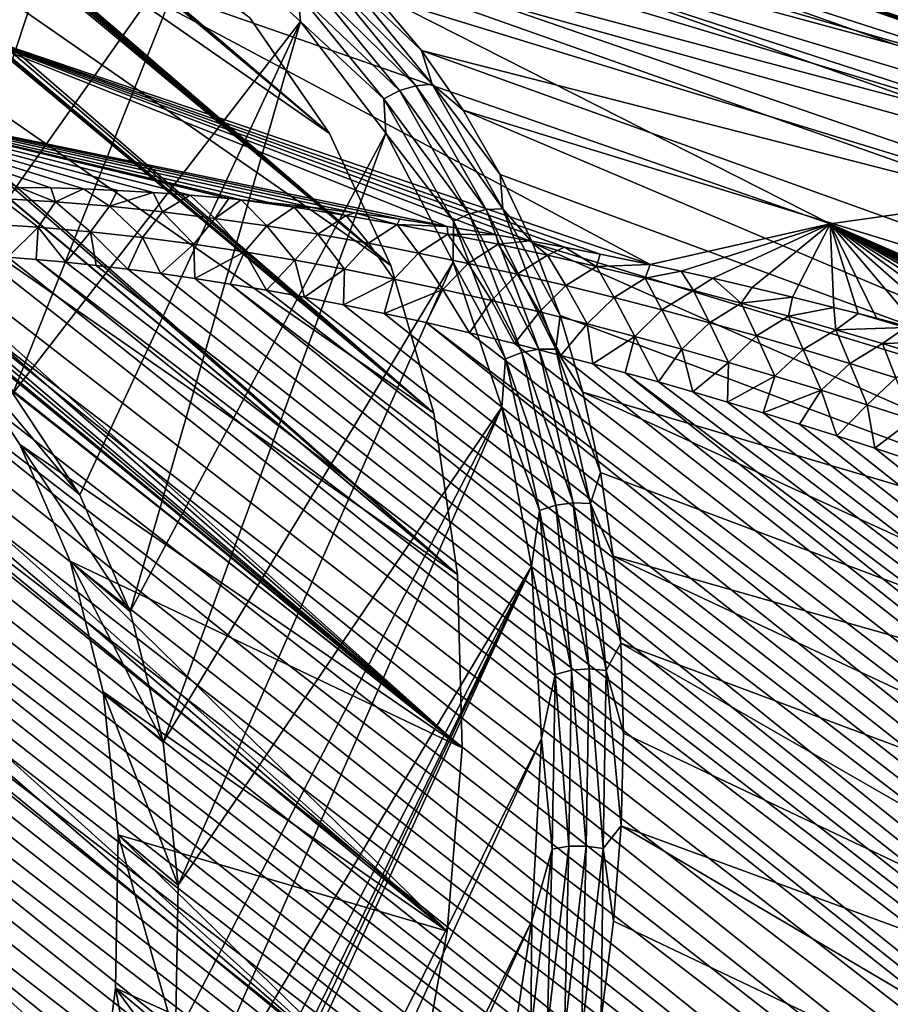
# Model space of a CAD drawing. Header units: metres. Extents: x -82 to 82, y -464 to 32.
# Tile 317 of 409: x 44.82 to 50.74, y -13.43 to -6.74. Entities that reach past the tile are written whole.
import ezdxf

# ---------------------------------------------------------------- set-up
doc = ezdxf.new("R2010")
doc.units = ezdxf.units.M
doc.layers.add('solid_K244121000C07', color=7, linetype='CONTINUOUS')

msp = doc.modelspace()

# ---------------------------------------------------------------- linework, layer by layer
at = {"layer": 'solid_K244121000C07'}
for points in [[(24.530649, 11.584105, 20.713697), (46.38839, -6.726477, 40.931942), (46.929409, -7.511825, 39.619106)], [(24.595783, 11.473935, 20.397463), (24.530649, 11.584105, 20.713697), (46.929409, -7.511825, 39.619106)], [(24.672943, 11.343975, 20.094568), (24.595783, 11.473935, 20.397463), (46.929409, -7.511825, 39.619106)], [(24.762815, 11.192533, 19.80167), (24.672943, 11.343975, 20.094568), (46.929409, -7.511825, 39.619106)], [(24.86648, 11.017079, 19.515842), (24.762815, 11.192533, 19.80167), (46.929409, -7.511825, 39.619106)], [(24.98542, 10.814167, 19.234541), (24.86648, 11.017079, 19.515842), (46.929409, -7.511825, 39.619106)], [(24.98542, 10.814167, 19.234541), (46.929409, -7.511825, 39.619106), (47.34798, -8.411093, 38.335655)], [(25.121511, 10.579324, 18.95558), (24.98542, 10.814167, 19.234541), (47.34798, -8.411093, 38.335655)], [(25.277285, 10.306531, 18.677015), (25.121511, 10.579324, 18.95558), (47.34798, -8.411093, 38.335655)], [(25.45599, 9.987864, 18.397211), (25.277285, 10.306531, 18.677015), (47.34798, -8.411093, 38.335655)], [(25.661081, 9.613852, 18.115219), (25.45599, 9.987864, 18.397211), (47.34798, -8.411093, 38.335655)], [(25.661081, 9.613852, 18.115219), (47.34798, -8.411093, 38.335655), (47.639843, -9.415184, 37.094601)], [(25.895176, 9.174896, 17.831713), (25.661081, 9.613852, 18.115219), (47.639843, -9.415184, 37.094601)], [(26.159733, 8.661678, 17.54888), (25.895176, 9.174896, 17.831713), (47.639843, -9.415184, 37.094601)], [(26.303707, 8.374202, 17.408773), (26.159733, 8.661678, 17.54888), (47.639843, -9.415184, 37.094601)], [(26.303707, 8.374202, 17.408773), (47.639843, -9.415184, 37.094601), (47.801502, -10.512129, 35.910748)], [(26.454424, 8.065916, 17.269989), (26.303707, 8.374202, 17.408773), (47.801502, -10.512129, 35.910748)], [(26.979713, 6.93546, 16.850517), (26.454424, 8.065916, 17.269989), (47.801502, -10.512129, 35.910748)], [(26.979713, 6.93546, 16.850517), (47.801502, -10.512129, 35.910748), (47.83139, -11.690938, 34.79591)], [(27.269188, 6.268211, 16.653212), (26.979713, 6.93546, 16.850517), (47.83139, -11.690938, 34.79591)], [(27.575216, 5.520936, 16.465937), (27.269188, 6.268211, 16.653212), (47.83139, -11.690938, 34.79591)], [(27.889238, 4.699008, 16.293077), (27.575216, 5.520936, 16.465937), (47.83139, -11.690938, 34.79591)], [(27.889238, 4.699008, 16.293077), (47.83139, -11.690938, 34.79591), (47.729076, -12.937846, 33.763187)], [(28.202263, 3.81077, 16.139114), (27.889238, 4.699008, 16.293077), (47.729076, -12.937846, 33.763187)], [(28.500217, 2.882186, 16.009052), (28.202263, 3.81077, 16.139114), (47.729076, -12.937846, 33.763187)], [(28.500217, 2.882186, 16.009052), (47.729076, -12.937846, 33.763187), (47.495743, -14.239585, 32.823467)], [(28.774855, 1.927367, 15.903305), (28.500217, 2.882186, 16.009052), (47.495743, -14.239585, 32.823467)], [(29.021696, 0.955978, 15.8224), (28.774855, 1.927367, 15.903305), (47.495743, -14.239585, 32.823467)], [(29.021696, 0.955978, 15.8224), (47.495743, -14.239585, 32.823467), (47.133812, -15.58215, 31.986959)], [(29.23583, -0.019556, 15.76529), (29.021696, 0.955978, 15.8224), (47.133812, -15.58215, 31.986959)], [(29.415125, -0.991915, 15.730751), (29.23583, -0.019556, 15.76529), (47.133812, -15.58215, 31.986959)], [(29.415125, -0.991915, 15.730751), (47.133812, -15.58215, 31.986959), (46.647621, -16.949772, 31.263393)], [(29.559109, -1.956141, 15.717944), (29.415125, -0.991915, 15.730751), (46.647621, -16.949772, 31.263393)], [(29.667227, -2.90712, 15.725371), (29.559109, -1.956141, 15.717944), (46.647621, -16.949772, 31.263393)], [(29.667227, -2.90712, 15.725371), (46.647621, -16.949772, 31.263393), (46.041779, -18.329327, 30.659777)], [(29.740007, -3.842077, 15.751963), (29.667227, -2.90712, 15.725371), (46.041779, -18.329327, 30.659777)], [(29.778446, -4.758889, 15.796915), (29.740007, -3.842077, 15.751963), (46.041779, -18.329327, 30.659777)], [(29.778446, -4.758889, 15.796915), (46.041779, -18.329327, 30.659777), (45.323975, -19.703331, 30.183741)], [(29.783459, -5.655798, 15.859275), (29.778446, -4.758889, 15.796915), (45.323975, -19.703331, 30.183741)], [(47.801502, -10.512129, 35.910748), (40.991142, -4.797558, 48.607403), (39.825054, -4.972824, 49.72224)], [(47.639843, -9.415184, 37.094601), (42.099495, -4.766281, 47.423553), (40.991142, -4.797558, 48.607403)], [(47.801502, -10.512129, 35.910748), (47.639843, -9.415184, 37.094601), (40.991142, -4.797558, 48.607403)], [(47.34798, -8.411093, 38.335655), (43.139011, -4.879348, 46.182499), (42.099495, -4.766281, 47.423553)], [(47.639843, -9.415184, 37.094601), (47.34798, -8.411093, 38.335655), (42.099495, -4.766281, 47.423553)], [(46.929409, -7.511825, 39.619106), (44.097301, -5.135405, 44.899044), (43.139011, -4.879348, 46.182499)], [(47.34798, -8.411093, 38.335655), (46.929409, -7.511825, 39.619106), (43.139011, -4.879348, 46.182499)], [(47.83139, -11.690938, 34.79591), (47.801502, -10.512129, 35.910748), (39.825054, -4.972824, 49.72224)], [(43.802719, -8.36227, 42.259075), (47.83139, -11.690938, 34.79591), (39.825054, -4.972824, 49.72224)], [(46.929409, -7.511825, 39.619106), (46.38839, -6.726477, 40.931942), (44.097301, -5.135405, 44.899044)], [(44.328388, -5.256596, 45.669315), (45.232365, -5.61782, 44.34874), (43.545574, -8.249062, 43.778664)], [(51.61158, -7.134659, 47.918064), (46.123482, -5.64663, 43.895061), (45.696072, -5.407037, 44.582603)], [(50.744202, -6.697757, 49.26807), (51.61158, -7.134659, 47.918064), (45.696072, -5.407037, 44.582603)], [(45.232365, -5.61782, 44.34874), (44.211006, -8.704839, 42.632259), (43.545574, -8.249062, 43.778664)], [(45.232365, -5.61782, 44.34874), (46.036819, -6.117877, 43.009598), (44.211006, -8.704839, 42.632259)], [(29.756281, -6.532242, 15.938465), (29.783459, -5.655798, 15.859275), (45.323975, -19.703331, 30.183741)], [(52.389282, -7.690336, 46.557125), (46.524166, -5.921303, 43.204556), (46.123482, -5.64663, 43.895061)], [(51.61158, -7.134659, 47.918064), (52.389282, -7.690336, 46.557125), (46.123482, -5.64663, 43.895061)], [(52.389282, -7.690336, 46.557125), (46.89703, -6.230306, 42.51297), (46.524166, -5.921303, 43.204556)], [(46.036819, -6.117877, 43.009598), (44.77541, -9.281017, 41.485859), (44.211006, -8.704839, 42.632259)], [(46.036819, -6.117877, 43.009598), (46.733028, -6.751223, 41.666519), (44.77541, -9.281017, 41.485859)], [(46.713951, -6.558142, 41.889206), (46.733028, -6.751223, 41.666519), (46.036819, -6.117877, 43.009598)], [(46.527237, -6.193362, 54.344566), (52.653362, -7.903631, 57.693344), (47.677128, -6.12993, 53.144787)], [(53.739307, -7.959805, 56.453724), (48.769024, -6.193362, 51.891994), (47.677128, -6.12993, 53.144787)], [(52.653362, -7.903631, 57.693344), (53.739307, -7.959805, 56.453724), (47.677128, -6.12993, 53.144787)], [(50.334679, -8.127967, 60.024101), (46.527237, -6.193362, 54.344566), (45.328609, -6.383147, 55.481674)], [(51.516048, -7.959805, 58.886024), (52.653362, -7.903631, 57.693344), (46.527237, -6.193362, 54.344566)], [(51.516048, -7.959805, 58.886024), (46.527237, -6.193362, 54.344566), (50.334679, -8.127967, 60.024101)], [(54.766922, -8.127963, 55.175121), (49.794132, -6.383147, 50.596279), (48.769024, -6.193362, 51.891994)], [(53.739307, -7.959805, 56.453724), (54.766922, -8.127963, 55.175121), (48.769024, -6.193362, 51.891994)], [(53.071053, -8.360312, 45.19622), (47.241047, -6.572789, 41.822208), (46.89703, -6.230306, 42.51297)], [(52.389282, -7.690336, 46.557125), (53.071053, -8.360312, 45.19622), (46.89703, -6.230306, 42.51297)], [(49.110256, -8.40407, 61.093109), (45.328609, -6.383147, 55.481674), (44.090893, -6.697757, 56.546955)], [(50.334679, -8.127967, 60.024101), (45.328609, -6.383147, 55.481674), (49.110256, -8.40407, 61.093109)], [(55.18676, -8.201979, 52.860363), (50.744202, -6.697757, 49.26807), (49.794132, -6.383147, 50.596279)], [(55.359165, -8.264812, 53.19368), (55.18676, -8.201979, 52.860363), (49.794132, -6.383147, 50.596279)], [(55.544159, -8.334738, 53.539387), (55.359165, -8.264812, 53.19368), (49.794132, -6.383147, 50.596279)], [(55.721897, -8.404067, 53.859856), (55.544159, -8.334738, 53.539387), (49.794132, -6.383147, 50.596279)], [(54.766922, -8.127963, 55.175121), (55.721897, -8.404067, 53.859856), (49.794132, -6.383147, 50.596279)], [(46.921761, -6.459209, 41.941269), (47.516171, -7.1876, 40.622311), (46.814301, -6.497257, 41.90773)], [(47.030266, -6.44615, 41.987926), (47.627644, -7.178179, 40.662376), (46.921761, -6.459209, 41.941269)], [(47.627644, -7.178179, 40.662376), (47.516171, -7.1876, 40.622311), (46.921761, -6.459209, 41.941269)], [(47.030266, -6.44615, 41.987926), (47.241047, -6.572789, 41.822208), (47.555275, -6.947816, 41.134159)], [(47.030266, -6.44615, 41.987926), (47.555275, -6.947816, 41.134159), (47.627644, -7.178179, 40.662376)], [(29.698212, -7.387088, 16.033957), (29.756281, -6.532242, 15.938465), (45.323975, -19.703331, 30.183741)], [(46.814301, -6.497257, 41.90773), (47.405052, -7.221165, 40.596889), (46.713951, -6.558142, 41.889206)], [(46.713951, -6.558142, 41.889206), (47.300564, -7.276979, 40.587547), (46.733028, -6.751223, 41.666519)], [(47.405052, -7.221165, 40.596889), (47.300564, -7.276979, 40.587547), (46.713951, -6.558142, 41.889206)], [(47.516171, -7.1876, 40.622311), (47.405052, -7.221165, 40.596889), (46.814301, -6.497257, 41.90773)], [(53.071053, -8.360312, 45.19622), (47.555275, -6.947816, 41.134159), (47.241047, -6.572789, 41.822208)], [(47.729221, -8.145288, 60.517426), (44.090893, -6.697757, 56.546955), (42.824055, -7.134659, 57.531834)], [(48.771336, -8.333976, 60.94315), (49.110256, -8.40407, 61.093109), (44.090893, -6.697757, 56.546955)], [(48.529297, -8.286575, 60.839691), (48.771336, -8.333976, 60.94315), (44.090893, -6.697757, 56.546955)], [(48.293427, -8.242473, 60.741608), (48.529297, -8.286575, 60.839691), (44.090893, -6.697757, 56.546955)], [(48.063381, -8.201376, 60.648308), (48.293427, -8.242473, 60.741608), (44.090893, -6.697757, 56.546955)], [(47.729221, -8.145288, 60.517426), (48.063381, -8.201376, 60.648308), (44.090893, -6.697757, 56.546955)], [(46.733028, -6.751223, 41.666519), (45.231728, -9.970452, 40.353737), (44.77541, -9.281017, 41.485859)], [(46.733028, -6.751223, 41.666519), (45.574116, -10.764316, 39.250393), (45.231728, -9.970452, 40.353737)], [(46.733028, -6.751223, 41.666519), (47.313473, -7.510972, 40.334053), (45.574116, -10.764316, 39.250393)], [(47.300564, -7.276979, 40.587547), (47.313473, -7.510972, 40.334053), (46.733028, -6.751223, 41.666519)], [(53.651398, -9.139195, 43.846298), (47.838856, -7.354358, 40.450714), (47.555275, -6.947816, 41.134159)], [(47.627644, -7.178179, 40.662376), (47.555275, -6.947816, 41.134159), (47.838856, -7.354358, 40.450714)], [(53.071053, -8.360312, 45.19622), (53.651398, -9.139195, 43.846298), (47.555275, -6.947816, 41.134159)], [(47.408295, -8.09591, 60.397934), (47.729221, -8.145288, 60.517426), (42.824055, -7.134659, 57.531834)], [(47.099567, -8.05238, 60.288067), (47.408295, -8.09591, 60.397934), (42.824055, -7.134659, 57.531834)], [(46.802902, -8.01453, 60.187794), (47.099567, -8.05238, 60.288067), (42.824055, -7.134659, 57.531834)], [(46.518211, -7.982241, 60.097191), (46.802902, -8.01453, 60.187794), (42.824055, -7.134659, 57.531834)], [(46.330212, -7.962979, 60.04002), (46.518211, -7.982241, 60.097191), (42.824055, -7.134659, 57.531834)], [(46.244564, -7.954732, 60.014618), (46.330212, -7.962979, 60.04002), (42.824055, -7.134659, 57.531834)], [(45.982071, -7.932029, 59.940479), (46.244564, -7.954732, 60.014618), (42.824055, -7.134659, 57.531834)], [(45.730377, -7.913862, 59.874401), (45.982071, -7.932029, 59.940479), (42.824055, -7.134659, 57.531834)], [(45.488636, -7.899576, 59.81501), (45.730377, -7.913862, 59.874401), (42.824055, -7.134659, 57.531834)], [(45.257114, -7.8893, 59.76292), (45.488636, -7.899576, 59.81501), (42.824055, -7.134659, 57.531834)], [(45.035221, -7.882674, 59.717468), (45.257114, -7.8893, 59.76292), (42.824055, -7.134659, 57.531834)], [(44.822147, -7.879183, 59.677567), (45.035221, -7.882674, 59.717468), (42.824055, -7.134659, 57.531834)], [(47.405052, -7.221165, 40.596889), (47.880939, -8.058857, 39.307259), (47.300564, -7.276979, 40.587547)], [(47.516171, -7.1876, 40.622311), (47.995003, -8.030478, 39.324696), (47.405052, -7.221165, 40.596889)], [(47.995003, -8.030478, 39.324696), (47.880939, -8.058857, 39.307259), (47.405052, -7.221165, 40.596889)], [(47.627644, -7.178179, 40.662376), (48.108871, -8.025269, 39.35828), (47.516171, -7.1876, 40.622311)], [(48.108871, -8.025269, 39.35828), (47.995003, -8.030478, 39.324696), (47.516171, -7.1876, 40.622311)], [(47.627644, -7.178179, 40.662376), (47.838856, -7.354358, 40.450714), (48.091011, -7.7913, 39.773739)], [(47.627644, -7.178179, 40.662376), (48.091011, -7.7913, 39.773739), (48.108871, -8.025269, 39.35828)], [(47.300564, -7.276979, 40.587547), (47.773117, -8.108803, 39.306953), (47.313473, -7.510972, 40.334053)], [(47.880939, -8.058857, 39.307259), (47.773117, -8.108803, 39.306953), (47.300564, -7.276979, 40.587547)], [(54.125645, -10.020713, 42.51823), (48.091011, -7.7913, 39.773739), (47.838856, -7.354358, 40.450714)], [(53.651398, -9.139195, 43.846298), (54.125645, -10.020713, 42.51823), (47.838856, -7.354358, 40.450714)], [(29.698212, -7.387088, 16.033957), (45.323975, -19.703331, 30.183741), (44.500805, -21.059212, 29.839617)], [(47.313473, -7.510972, 40.334053), (45.798328, -11.652669, 38.189598), (45.574116, -10.764316, 39.250393)], [(47.313473, -7.510972, 40.334053), (47.771679, -8.388528, 39.027168), (45.798328, -11.652669, 38.189598)], [(47.773117, -8.108803, 39.306953), (47.771679, -8.388528, 39.027168), (47.313473, -7.510972, 40.334053)], [(54.125645, -10.020713, 42.51823), (48.311047, -8.257445, 39.105095), (48.091011, -7.7913, 39.773739)], [(48.108871, -8.025269, 39.35828), (48.091011, -7.7913, 39.773739), (48.311047, -8.257445, 39.105095)], [(45.066074, -7.977103, 59.916763), (44.822147, -7.879183, 59.677567), (44.69363, -7.955884, 59.815937)], [(45.066074, -7.977103, 59.916763), (45.035221, -7.882674, 59.717468), (44.822147, -7.879183, 59.677567)], [(45.066074, -7.977103, 59.916763), (45.257114, -7.8893, 59.76292), (45.035221, -7.882674, 59.717468)], [(45.432896, -8.007264, 60.02858), (45.257114, -7.8893, 59.76292), (45.066074, -7.977103, 59.916763)], [(45.432896, -8.007264, 60.02858), (45.488636, -7.899576, 59.81501), (45.257114, -7.8893, 59.76292)], [(45.432896, -8.007264, 60.02858), (45.730377, -7.913862, 59.874401), (45.488636, -7.899576, 59.81501)], [(44.587082, -8.127665, 60.064724), (44.947723, -8.149677, 60.159489), (44.69363, -7.955884, 59.815937)], [(44.947723, -8.149677, 60.159489), (45.066074, -7.977103, 59.916763), (44.69363, -7.955884, 59.815937)], [(45.79446, -8.045247, 60.149826), (45.730377, -7.913862, 59.874401), (45.432896, -8.007264, 60.02858)], [(45.79446, -8.045247, 60.149826), (45.982071, -7.932029, 59.940479), (45.730377, -7.913862, 59.874401)], [(46.15115, -8.090197, 60.279331), (45.982071, -7.932029, 59.940479), (45.79446, -8.045247, 60.149826)], [(46.15115, -8.090197, 60.279331), (46.244564, -7.954732, 60.014618), (45.982071, -7.932029, 59.940479)], [(46.15115, -8.090197, 60.279331), (46.330212, -7.962979, 60.04002), (46.244564, -7.954732, 60.014618)], [(46.50333, -8.141264, 60.415962), (46.330212, -7.962979, 60.04002), (46.15115, -8.090197, 60.279331)], [(46.68948, -8.01374, 60.181927), (46.518211, -7.982241, 60.097191), (46.330212, -7.962979, 60.04002)], [(46.68948, -8.01374, 60.181927), (46.330212, -7.962979, 60.04002), (46.50333, -8.141264, 60.415962)], [(51.516048, -7.959805, 58.886024), (50.334679, -8.127967, 60.024101), (55.22226, -10.254774, 64.504471)], [(44.947723, -8.149677, 60.159489), (45.30439, -8.180562, 60.265511), (45.066074, -7.977103, 59.916763)], [(45.30439, -8.180562, 60.265511), (45.432896, -8.007264, 60.02858), (45.066074, -7.977103, 59.916763)], [(45.30439, -8.180562, 60.265511), (45.657146, -8.219203, 60.381226), (45.432896, -8.007264, 60.02858)], [(45.657146, -8.219203, 60.381226), (45.79446, -8.045247, 60.149826), (45.432896, -8.007264, 60.02858)], [(46.68948, -8.01374, 60.181927), (46.50333, -8.141264, 60.415962), (46.851318, -8.197828, 60.558887)], [(46.68948, -8.01374, 60.181927), (46.802902, -8.01453, 60.187794), (46.518211, -7.982241, 60.097191)], [(46.68948, -8.01374, 60.181927), (47.042522, -8.069839, 60.329472), (46.802902, -8.01453, 60.187794)], [(46.68948, -8.01374, 60.181927), (46.851318, -8.197828, 60.558887), (47.042522, -8.069839, 60.329472)], [(47.042522, -8.069839, 60.329472), (47.099567, -8.05238, 60.288067), (46.802902, -8.01453, 60.187794)], [(47.995003, -8.030478, 39.324696), (48.353348, -8.979196, 38.061741), (47.880939, -8.058857, 39.307259)], [(48.108871, -8.025269, 39.35828), (48.469006, -8.978725, 38.089016), (47.995003, -8.030478, 39.324696)], [(48.469006, -8.978725, 38.089016), (48.353348, -8.979196, 38.061741), (47.995003, -8.030478, 39.324696)], [(48.108871, -8.025269, 39.35828), (48.311047, -8.257445, 39.105095), (48.498363, -8.751516, 38.446609)], [(48.108871, -8.025269, 39.35828), (48.498363, -8.751516, 38.446609), (48.469006, -8.978725, 38.089016)], [(45.657146, -8.219203, 60.381226), (46.006165, -8.264778, 60.505463), (45.79446, -8.045247, 60.149826)], [(46.006165, -8.264778, 60.505463), (46.15115, -8.090197, 60.279331), (45.79446, -8.045247, 60.149826)], [(46.006165, -8.264778, 60.505463), (46.351601, -8.316473, 60.637108), (46.15115, -8.090197, 60.279331)], [(46.351601, -8.316473, 60.637108), (46.50333, -8.141264, 60.415962), (46.15115, -8.090197, 60.279331)], [(47.042522, -8.069839, 60.329472), (46.851318, -8.197828, 60.558887), (47.1954, -8.259411, 60.707462)], [(47.042522, -8.069839, 60.329472), (47.391079, -8.130908, 60.482388), (47.099567, -8.05238, 60.288067)], [(47.042522, -8.069839, 60.329472), (47.1954, -8.259411, 60.707462), (47.391079, -8.130908, 60.482388)], [(47.391079, -8.130908, 60.482388), (47.408295, -8.09591, 60.397934), (47.099567, -8.05238, 60.288067)], [(47.391079, -8.130908, 60.482388), (47.729221, -8.145288, 60.517426), (47.408295, -8.09591, 60.397934)], [(47.880939, -8.058857, 39.307259), (48.237076, -9.001737, 38.052078), (47.773117, -8.108803, 39.306953)], [(48.353348, -8.979196, 38.061741), (48.237076, -9.001737, 38.052078), (47.880939, -8.058857, 39.307259)], [(44.587082, -8.127665, 60.064724), (44.742947, -8.353851, 60.346474), (44.947723, -8.149677, 60.159489)], [(44.947723, -8.149677, 60.159489), (44.742947, -8.353851, 60.346474), (44.935673, -8.368929, 60.398834)], [(44.947723, -8.149677, 60.159489), (44.935673, -8.368929, 60.398834), (45.135643, -8.387292, 60.456886)], [(44.947723, -8.149677, 60.159489), (45.135643, -8.387292, 60.456886), (45.30439, -8.180562, 60.265511)], [(46.351601, -8.316473, 60.637108), (46.693626, -8.373655, 60.775288), (46.50333, -8.141264, 60.415962)], [(46.693626, -8.373655, 60.775288), (46.851318, -8.197828, 60.558887), (46.50333, -8.141264, 60.415962)], [(47.391079, -8.130908, 60.482388), (47.1954, -8.259411, 60.707462), (47.535851, -8.32553, 60.861057)], [(47.391079, -8.130908, 60.482388), (47.735519, -8.196458, 60.640057), (47.729221, -8.145288, 60.517426)], [(47.391079, -8.130908, 60.482388), (47.535851, -8.32553, 60.861057), (47.735519, -8.196458, 60.640057)], [(47.735519, -8.196458, 60.640057), (48.063381, -8.201376, 60.648308), (47.729221, -8.145288, 60.517426)], [(47.773117, -8.108803, 39.306953), (48.126759, -9.045076, 38.060562), (47.771679, -8.388528, 39.027168)], [(48.237076, -9.001737, 38.052078), (48.126759, -9.045076, 38.060562), (47.773117, -8.108803, 39.306953)], [(50.334679, -8.127967, 60.024101), (49.110256, -8.40407, 61.093109), (49.321018, -8.449605, 61.188778)], [(50.334679, -8.127967, 60.024101), (49.321018, -8.449605, 61.188778), (49.536041, -8.497522, 61.288116)], [(50.334679, -8.127967, 60.024101), (49.536041, -8.497522, 61.288116), (49.803864, -8.559333, 61.414532)], [(50.334679, -8.127967, 60.024101), (49.803864, -8.559333, 61.414532), (50.078671, -8.625269, 61.547558)], [(50.334679, -8.127967, 60.024101), (50.078671, -8.625269, 61.547558), (50.360565, -8.695473, 61.687355)], [(50.334679, -8.127967, 60.024101), (54.920513, -10.140243, 64.31015), (55.22226, -10.254774, 64.504471)], [(50.334679, -8.127967, 60.024101), (54.623981, -10.029814, 64.121284), (54.920513, -10.140243, 64.31015)], [(50.334679, -8.127967, 60.024101), (54.33234, -9.923209, 63.937428), (54.623981, -10.029814, 64.121284)], [(50.334679, -8.127967, 60.024101), (54.048954, -9.821686, 63.761021), (54.33234, -9.923209, 63.937428)], [(50.334679, -8.127967, 60.024101), (53.77092, -9.724148, 63.590347), (54.048954, -9.821686, 63.761021)], [(50.334679, -8.127967, 60.024101), (53.497974, -9.630354, 63.425011), (53.77092, -9.724148, 63.590347)], [(50.334679, -8.127967, 60.024101), (53.229843, -9.540069, 63.264618), (53.497974, -9.630354, 63.425011)], [(50.334679, -8.127967, 60.024101), (52.966263, -9.453064, 63.108772), (53.229843, -9.540069, 63.264618)], [(50.334679, -8.127967, 60.024101), (52.707062, -9.369183, 62.957226), (52.966263, -9.453064, 63.108772)], [(50.334679, -8.127967, 60.024101), (52.452694, -9.288683, 62.810715), (52.707062, -9.369183, 62.957226)], [(50.334679, -8.127967, 60.024101), (52.203075, -9.21146, 62.669109), (52.452694, -9.288683, 62.810715)], [(50.334679, -8.127967, 60.024101), (51.877274, -9.11326, 62.487343), (52.203075, -9.21146, 62.669109)], [(50.334679, -8.127967, 60.024101), (51.559036, -9.020098, 62.312889), (51.877274, -9.11326, 62.487343)], [(50.334679, -8.127967, 60.024101), (51.248066, -8.931693, 62.145325), (51.559036, -9.020098, 62.312889)], [(50.334679, -8.127967, 60.024101), (50.944878, -8.848332, 61.98558), (51.248066, -8.931693, 62.145325)], [(50.334679, -8.127967, 60.024101), (50.649181, -8.769717, 61.83316), (50.944878, -8.848332, 61.98558)], [(50.334679, -8.127967, 60.024101), (50.526646, -8.737901, 61.770916), (50.649181, -8.769717, 61.83316)], [(50.334679, -8.127967, 60.024101), (50.360565, -8.695473, 61.687355), (50.526646, -8.737901, 61.770916)], [(45.30439, -8.180562, 60.265511), (45.135643, -8.387292, 60.456886), (45.34341, -8.409449, 60.521267)], [(45.30439, -8.180562, 60.265511), (45.34341, -8.409449, 60.521267), (45.558769, -8.435196, 60.591793)], [(45.30439, -8.180562, 60.265511), (45.558769, -8.435196, 60.591793), (45.657146, -8.219203, 60.381226)], [(45.657146, -8.219203, 60.381226), (45.558769, -8.435196, 60.591793), (45.781994, -8.464779, 60.668797)], [(45.657146, -8.219203, 60.381226), (45.781994, -8.464779, 60.668797), (46.006165, -8.264778, 60.505463)], [(46.693626, -8.373655, 60.775288), (47.03241, -8.435853, 60.919353), (46.851318, -8.197828, 60.558887)], [(47.03241, -8.435853, 60.919353), (47.1954, -8.259411, 60.707462), (46.851318, -8.197828, 60.558887)], [(47.735519, -8.196458, 60.640057), (47.535851, -8.32553, 60.861057), (47.87291, -8.395785, 61.019146)], [(47.735519, -8.196458, 60.640057), (48.076157, -8.266115, 60.802002), (48.063381, -8.201376, 60.648308)], [(47.735519, -8.196458, 60.640057), (47.87291, -8.395785, 61.019146), (48.076157, -8.266115, 60.802002)], [(48.076157, -8.266115, 60.802002), (48.293427, -8.242473, 60.741608), (48.063381, -8.201376, 60.648308)], [(46.006165, -8.264778, 60.505463), (45.781994, -8.464779, 60.668797), (46.013653, -8.498717, 60.752934)], [(46.006165, -8.264778, 60.505463), (46.013653, -8.498717, 60.752934), (46.351601, -8.316473, 60.637108)], [(47.03241, -8.435853, 60.919353), (47.368126, -8.502597, 61.068665), (47.1954, -8.259411, 60.707462)], [(47.368126, -8.502597, 61.068665), (47.535851, -8.32553, 60.861057), (47.1954, -8.259411, 60.707462)], [(48.076157, -8.266115, 60.802002), (47.87291, -8.395785, 61.019146), (48.206776, -8.469893, 61.181355)], [(48.076157, -8.266115, 60.802002), (48.413227, -8.339597, 60.967865), (48.293427, -8.242473, 60.741608)], [(48.076157, -8.266115, 60.802002), (48.206776, -8.469893, 61.181355), (48.413227, -8.339597, 60.967865)], [(48.413227, -8.339597, 60.967865), (48.529297, -8.286575, 60.839691), (48.293427, -8.242473, 60.741608)], [(54.489975, -10.997768, 41.22271), (48.498363, -8.751516, 38.446609), (48.311047, -8.257445, 39.105095)], [(54.125645, -10.020713, 42.51823), (54.489975, -10.997768, 41.22271), (48.311047, -8.257445, 39.105095)], [(48.413227, -8.339597, 60.967865), (48.746983, -8.416618, 61.13728), (48.529297, -8.286575, 60.839691)], [(48.746983, -8.416618, 61.13728), (48.771336, -8.333976, 60.94315), (48.529297, -8.286575, 60.839691)], [(64.336166, -25.493633, 80.487686), (43.062752, -8.368033, 60.089104), (42.834633, -8.396905, 60.091354)], [(64.834976, -25.119036, 80.176231), (43.312481, -8.345377, 60.099106), (43.062752, -8.368033, 60.089104)], [(64.336166, -25.493633, 80.487686), (64.834976, -25.119036, 80.176231), (43.062752, -8.368033, 60.089104)], [(64.834976, -25.119036, 80.176231), (43.5858, -8.330283, 60.123425), (43.312481, -8.345377, 60.099106)], [(64.834976, -25.119036, 80.176231), (43.883732, -8.323991, 60.163883), (43.5858, -8.330283, 60.123425)], [(43.802719, -8.36227, 42.259075), (44.367107, -8.938396, 41.112743), (47.83139, -11.690938, 34.79591)], [(65.316963, -24.712254, 79.868271), (44.20718, -8.327457, 60.221996), (43.883732, -8.323991, 60.163883)], [(64.834976, -25.119036, 80.176231), (65.316963, -24.712254, 79.868271), (43.883732, -8.323991, 60.163883)], [(65.316963, -24.712254, 79.868271), (44.55732, -8.341947, 60.299618), (44.20718, -8.327457, 60.221996)], [(65.316963, -24.712254, 79.868271), (44.742947, -8.353851, 60.346474), (44.55732, -8.341947, 60.299618)], [(65.316963, -24.712254, 79.868271), (44.935673, -8.368929, 60.398834), (44.742947, -8.353851, 60.346474)], [(65.781586, -24.273102, 79.563919), (45.135643, -8.387292, 60.456886), (44.935673, -8.368929, 60.398834)], [(65.316963, -24.712254, 79.868271), (65.781586, -24.273102, 79.563919), (44.935673, -8.368929, 60.398834)], [(46.351601, -8.316473, 60.637108), (46.013653, -8.498717, 60.752934), (46.253456, -8.536733, 60.843929)], [(46.351601, -8.316473, 60.637108), (46.253456, -8.536733, 60.843929), (46.501831, -8.579205, 60.942272)], [(46.351601, -8.316473, 60.637108), (46.501831, -8.579205, 60.942272), (46.693626, -8.373655, 60.775288)], [(47.368126, -8.502597, 61.068665), (47.700932, -8.573481, 61.222668), (47.535851, -8.32553, 60.861057)], [(47.700932, -8.573481, 61.222668), (47.87291, -8.395785, 61.019146), (47.535851, -8.32553, 60.861057)], [(48.413227, -8.339597, 60.967865), (48.206776, -8.469893, 61.181355), (48.537636, -8.547569, 61.347313)], [(48.413227, -8.339597, 60.967865), (48.537636, -8.547569, 61.347313), (48.746983, -8.416618, 61.13728)], [(48.746983, -8.416618, 61.13728), (49.110256, -8.40407, 61.093109), (48.771336, -8.333976, 60.94315)], [(64.336166, -25.493633, 80.487686), (42.626247, -8.431354, 60.104568), (42.435463, -8.470701, 60.12746)], [(64.336166, -25.493633, 80.487686), (42.834633, -8.396905, 60.091354), (42.626247, -8.431354, 60.104568)], [(65.781586, -24.273102, 79.563919), (45.34341, -8.409449, 60.521267), (45.135643, -8.387292, 60.456886)], [(65.781586, -24.273102, 79.563919), (45.558769, -8.435196, 60.591793), (45.34341, -8.409449, 60.521267)], [(65.781586, -24.273102, 79.563919), (45.781994, -8.464779, 60.668797), (45.558769, -8.435196, 60.591793)], [(47.771679, -8.388528, 39.027168), (45.90155, -12.624491, 37.18454), (45.798328, -11.652669, 38.189598)], [(47.771679, -8.388528, 39.027168), (48.102795, -9.374327, 37.75996), (45.90155, -12.624491, 37.18454)], [(46.693626, -8.373655, 60.775288), (46.501831, -8.579205, 60.942272), (46.759361, -8.626662, 61.048622)], [(46.693626, -8.373655, 60.775288), (46.759361, -8.626662, 61.048622), (47.03241, -8.435853, 60.919353)], [(47.03241, -8.435853, 60.919353), (46.759361, -8.626662, 61.048622), (47.025688, -8.67877, 61.162643)], [(47.03241, -8.435853, 60.919353), (47.025688, -8.67877, 61.162643), (47.368126, -8.502597, 61.068665)], [(47.700932, -8.573481, 61.222668), (48.030964, -8.648216, 61.380978), (47.87291, -8.395785, 61.019146)], [(48.126759, -9.045076, 38.060562), (48.102795, -9.374327, 37.75996), (47.771679, -8.388528, 39.027168)], [(48.030964, -8.648216, 61.380978), (48.206776, -8.469893, 61.181355), (47.87291, -8.395785, 61.019146)], [(48.746983, -8.416618, 61.13728), (48.537636, -8.547569, 61.347313), (48.865681, -8.628542, 61.516663)], [(48.746983, -8.416618, 61.13728), (49.077648, -8.496908, 61.30991), (49.110256, -8.40407, 61.093109)], [(48.746983, -8.416618, 61.13728), (48.865681, -8.628542, 61.516663), (49.077648, -8.496908, 61.30991)], [(49.077648, -8.496908, 61.30991), (49.321018, -8.449605, 61.188778), (49.110256, -8.40407, 61.093109)], [(64.336166, -25.493633, 80.487686), (42.435463, -8.470701, 60.12746), (42.25959, -8.514233, 60.158707)], [(65.781586, -24.273102, 79.563919), (46.013653, -8.498717, 60.752934), (45.781994, -8.464779, 60.668797)], [(65.781586, -24.273102, 79.563919), (46.253456, -8.536733, 60.843929), (46.013653, -8.498717, 60.752934)], [(47.368126, -8.502597, 61.068665), (47.025688, -8.67877, 61.162643), (47.301388, -8.736048, 61.284985)], [(47.368126, -8.502597, 61.068665), (47.301388, -8.736048, 61.284985), (47.700932, -8.573481, 61.222668)], [(48.030964, -8.648216, 61.380978), (48.358356, -8.726524, 61.543209), (48.206776, -8.469893, 61.181355)], [(48.358356, -8.726524, 61.543209), (48.537636, -8.547569, 61.347313), (48.206776, -8.469893, 61.181355)], [(49.077648, -8.496908, 61.30991), (48.865681, -8.628542, 61.516663), (49.191051, -8.712606, 61.68914)], [(49.077648, -8.496908, 61.30991), (49.405399, -8.580278, 61.485516), (49.321018, -8.449605, 61.188778)], [(49.077648, -8.496908, 61.30991), (49.191051, -8.712606, 61.68914), (49.405399, -8.580278, 61.485516)], [(49.405399, -8.580278, 61.485516), (49.536041, -8.497522, 61.288116), (49.321018, -8.449605, 61.188778)], [(49.405399, -8.580278, 61.485516), (49.730389, -8.666561, 61.663879), (49.536041, -8.497522, 61.288116)], [(49.730389, -8.666561, 61.663879), (49.803864, -8.559333, 61.414532), (49.536041, -8.497522, 61.288116)], [(63.82093, -25.836189, 80.802544), (42.097073, -8.561757, 60.197723), (41.946445, -8.613113, 60.24403)], [(63.82093, -25.836189, 80.802544), (42.25959, -8.514233, 60.158707), (42.097073, -8.561757, 60.197723)], [(63.82093, -25.836189, 80.802544), (64.336166, -25.493633, 80.487686), (42.25959, -8.514233, 60.158707)], [(66.22818, -23.80135, 79.263321), (46.501831, -8.579205, 60.942272), (46.253456, -8.536733, 60.843929)], [(65.781586, -24.273102, 79.563919), (66.22818, -23.80135, 79.263321), (46.253456, -8.536733, 60.843929)], [(48.358356, -8.726524, 61.543209), (48.683243, -8.808134, 61.709), (48.537636, -8.547569, 61.347313)], [(48.683243, -8.808134, 61.709), (48.865681, -8.628542, 61.516663), (48.537636, -8.547569, 61.347313)], [(49.730389, -8.666561, 61.663879), (50.078671, -8.625269, 61.547558), (49.803864, -8.559333, 61.414532)], [(63.82093, -25.836189, 80.802544), (41.946445, -8.613113, 60.24403), (41.805573, -8.668403, 60.29744)], [(66.22818, -23.80135, 79.263321), (46.759361, -8.626662, 61.048622), (46.501831, -8.579205, 60.942272)], [(66.22818, -23.80135, 79.263321), (47.025688, -8.67877, 61.162643), (46.759361, -8.626662, 61.048622)], [(47.700932, -8.573481, 61.222668), (47.301388, -8.736048, 61.284985), (47.587025, -8.798993, 61.416267)], [(47.700932, -8.573481, 61.222668), (47.587025, -8.798993, 61.416267), (47.882198, -8.867239, 61.556122)], [(47.700932, -8.573481, 61.222668), (47.882198, -8.867239, 61.556122), (48.030964, -8.648216, 61.380978)], [(48.683243, -8.808134, 61.709), (49.005737, -8.892835, 61.878063), (48.865681, -8.628542, 61.516663)], [(49.005737, -8.892835, 61.878063), (49.191051, -8.712606, 61.68914), (48.865681, -8.628542, 61.516663)], [(49.405399, -8.580278, 61.485516), (49.191051, -8.712606, 61.68914), (49.513882, -8.799596, 61.864521)], [(49.405399, -8.580278, 61.485516), (49.513882, -8.799596, 61.864521), (49.730389, -8.666561, 61.663879)], [(49.730389, -8.666561, 61.663879), (50.052776, -8.755586, 61.844788), (50.078671, -8.625269, 61.547558)], [(50.052776, -8.755586, 61.844788), (50.360565, -8.695473, 61.687355), (50.078671, -8.625269, 61.547558)], [(63.82093, -25.836189, 80.802544), (41.805573, -8.668403, 60.29744), (41.67342, -8.727686, 60.35788)], [(66.22818, -23.80135, 79.263321), (47.301388, -8.736048, 61.284985), (47.025688, -8.67877, 61.162643)], [(48.030964, -8.648216, 61.380978), (47.882198, -8.867239, 61.556122), (48.187656, -8.941479, 61.705379)], [(48.030964, -8.648216, 61.380978), (48.187656, -8.941479, 61.705379), (48.358356, -8.726524, 61.543209)], [(49.730389, -8.666561, 61.663879), (49.513882, -8.799596, 61.864521), (49.834301, -8.889341, 62.042587)], [(49.730389, -8.666561, 61.663879), (49.834301, -8.889341, 62.042587), (50.052776, -8.755586, 61.844788)], [(50.052776, -8.755586, 61.844788), (50.372711, -8.847188, 62.028038), (50.360565, -8.695473, 61.687355)], [(50.372711, -8.847188, 62.028038), (50.526646, -8.737901, 61.770916), (50.360565, -8.695473, 61.687355)], [(63.82093, -25.836189, 80.802544), (41.67342, -8.727686, 60.35788), (41.549168, -8.791111, 60.425411)], [(66.22818, -23.80135, 79.263321), (47.587025, -8.798993, 61.416267), (47.301388, -8.736048, 61.284985)], [(48.358356, -8.726524, 61.543209), (48.187656, -8.941479, 61.705379), (48.503895, -9.022168, 61.864613)], [(48.358356, -8.726524, 61.543209), (48.503895, -9.022168, 61.864613), (48.683243, -8.808134, 61.709)], [(48.469006, -8.978725, 38.089016), (48.498363, -8.751516, 38.446609), (48.652447, -9.272159, 37.800091)], [(54.489975, -10.997768, 41.22271), (48.652447, -9.272159, 37.800091), (48.498363, -8.751516, 38.446609)], [(49.005737, -8.892835, 61.878063), (49.325939, -8.980457, 62.050167), (49.191051, -8.712606, 61.68914)], [(49.325939, -8.980457, 62.050167), (49.513882, -8.799596, 61.864521), (49.191051, -8.712606, 61.68914)], [(50.052776, -8.755586, 61.844788), (49.834301, -8.889341, 62.042587), (50.152431, -8.981676, 62.223118)], [(50.052776, -8.755586, 61.844788), (50.152431, -8.981676, 62.223118), (50.372711, -8.847188, 62.028038)], [(50.372711, -8.847188, 62.028038), (50.848446, -8.831103, 61.959221), (50.526646, -8.737901, 61.770916)], [(50.848446, -8.831103, 61.959221), (50.649181, -8.769717, 61.83316), (50.526646, -8.737901, 61.770916)], [(50.848446, -8.831103, 61.959221), (50.944878, -8.848332, 61.98558), (50.649181, -8.769717, 61.83316)], [(63.289597, -26.146694, 81.120674), (41.549168, -8.791111, 60.425411), (41.431942, -8.859061, 60.500416)], [(63.289597, -26.146694, 81.120674), (63.82093, -25.836189, 80.802544), (41.549168, -8.791111, 60.425411)], [(66.656013, -23.296719, 78.966629), (47.882198, -8.867239, 61.556122), (47.587025, -8.798993, 61.416267)], [(66.22818, -23.80135, 79.263321), (66.656013, -23.296719, 78.966629), (47.587025, -8.798993, 61.416267)], [(48.683243, -8.808134, 61.709), (48.503895, -9.022168, 61.864613), (48.720448, -9.079293, 61.976044)], [(48.683243, -8.808134, 61.709), (48.720448, -9.079293, 61.976044), (49.005737, -8.892835, 61.878063)], [(49.325939, -8.980457, 62.050167), (49.643944, -9.070834, 62.225082), (49.513882, -8.799596, 61.864521)], [(49.643944, -9.070834, 62.225082), (49.834301, -8.889341, 62.042587), (49.513882, -8.799596, 61.864521)], [(50.372711, -8.847188, 62.028038), (50.690304, -8.941253, 62.213478), (50.848446, -8.831103, 61.959221)], [(50.690304, -8.941253, 62.213478), (51.166721, -8.926448, 62.149052), (50.848446, -8.831103, 61.959221)], [(63.289597, -26.146694, 81.120674), (41.431942, -8.859061, 60.500416), (41.320946, -8.932129, 60.583572)], [(66.656013, -23.296719, 78.966629), (48.187656, -8.941479, 61.705379), (47.882198, -8.867239, 61.556122)], [(49.005737, -8.892835, 61.878063), (48.720448, -9.079293, 61.976044), (48.941875, -9.139371, 62.092041)], [(49.005737, -8.892835, 61.878063), (48.941875, -9.139371, 62.092041), (49.168491, -9.202697, 62.21294)], [(49.005737, -8.892835, 61.878063), (49.168491, -9.202697, 62.21294), (49.325939, -8.980457, 62.050167)], [(49.643944, -9.070834, 62.225082), (49.95985, -9.163799, 62.402588), (49.834301, -8.889341, 62.042587)], [(49.95985, -9.163799, 62.402588), (50.152431, -8.981676, 62.223118), (49.834301, -8.889341, 62.042587)], [(50.372711, -8.847188, 62.028038), (50.152431, -8.981676, 62.223118), (50.468376, -9.076475, 62.405952)], [(50.372711, -8.847188, 62.028038), (50.468376, -9.076475, 62.405952), (50.690304, -8.941253, 62.213478)], [(63.289597, -26.146694, 81.120674), (41.320946, -8.932129, 60.583572), (41.215778, -9.01079, 60.675488)], [(44.367107, -8.938396, 41.112743), (44.823483, -9.627962, 39.980438), (47.83139, -11.690938, 34.79591)], [(45.231728, -9.970452, 40.353737), (44.823483, -9.627962, 39.980438), (44.367107, -8.938396, 41.112743)], [(44.77541, -9.281017, 41.485859), (45.231728, -9.970452, 40.353737), (44.367107, -8.938396, 41.112743)], [(66.656013, -23.296719, 78.966629), (48.503895, -9.022168, 61.864613), (48.187656, -8.941479, 61.705379)], [(50.690304, -8.941253, 62.213478), (50.468376, -9.076475, 62.405952), (50.782219, -9.173636, 62.59095)], [(50.690304, -8.941253, 62.213478), (51.005657, -9.037676, 62.400974), (51.166721, -8.926448, 62.149052)], [(50.690304, -8.941253, 62.213478), (50.782219, -9.173636, 62.59095), (51.005657, -9.037676, 62.400974)], [(63.289597, -26.146694, 81.120674), (41.215778, -9.01079, 60.675488), (41.116058, -9.095607, 60.776924)], [(48.237076, -9.001737, 38.052078), (48.46981, -10.040128, 36.844219), (48.126759, -9.045076, 38.060562)], [(48.353348, -8.979196, 38.061741), (48.587524, -10.024015, 36.846409), (48.237076, -9.001737, 38.052078)], [(48.587524, -10.024015, 36.846409), (48.46981, -10.040128, 36.844219), (48.237076, -9.001737, 38.052078)], [(48.469006, -8.978725, 38.089016), (48.70435, -10.028766, 36.867611), (48.353348, -8.979196, 38.061741)], [(48.70435, -10.028766, 36.867611), (48.587524, -10.024015, 36.846409), (48.353348, -8.979196, 38.061741)], [(48.469006, -8.978725, 38.089016), (48.652447, -9.272159, 37.800091), (48.772873, -9.817946, 37.167313)], [(48.469006, -8.978725, 38.089016), (48.772873, -9.817946, 37.167313), (48.70435, -10.028766, 36.867611)], [(66.656013, -23.296719, 78.966629), (48.720448, -9.079293, 61.976044), (48.503895, -9.022168, 61.864613)], [(49.325939, -8.980457, 62.050167), (49.168491, -9.202697, 62.21294), (49.400383, -9.26936, 62.338863)], [(49.325939, -8.980457, 62.050167), (49.400383, -9.26936, 62.338863), (49.643944, -9.070834, 62.225082)], [(49.95985, -9.163799, 62.402588), (50.273743, -9.259224, 62.582504), (50.152431, -8.981676, 62.223118)], [(50.273743, -9.259224, 62.582504), (50.468376, -9.076475, 62.405952), (50.152431, -8.981676, 62.223118)], [(62.742474, -26.425037, 81.441925), (41.116058, -9.095607, 60.776924), (41.021797, -9.187693, 60.889343)], [(62.742474, -26.425037, 81.441925), (63.289597, -26.146694, 81.120674), (41.116058, -9.095607, 60.776924)], [(48.126759, -9.045076, 38.060562), (48.357864, -10.076193, 36.861168), (48.102795, -9.374327, 37.75996)], [(48.46981, -10.040128, 36.844219), (48.357864, -10.076193, 36.861168), (48.126759, -9.045076, 38.060562)], [(66.656013, -23.296719, 78.966629), (48.941875, -9.139371, 62.092041), (48.720448, -9.079293, 61.976044)], [(49.643944, -9.070834, 62.225082), (49.400383, -9.26936, 62.338863), (49.637199, -9.339012, 62.469425)], [(49.643944, -9.070834, 62.225082), (49.637199, -9.339012, 62.469425), (49.95985, -9.163799, 62.402588)], [(50.273743, -9.259224, 62.582504), (50.585693, -9.357002, 62.764687), (50.468376, -9.076475, 62.405952)], [(50.585693, -9.357002, 62.764687), (50.782219, -9.173636, 62.59095), (50.468376, -9.076475, 62.405952)], [(67.064224, -22.758879, 78.674011), (49.168491, -9.202697, 62.21294), (48.941875, -9.139371, 62.092041)], [(66.656013, -23.296719, 78.966629), (67.064224, -22.758879, 78.674011), (48.941875, -9.139371, 62.092041)], [(49.95985, -9.163799, 62.402588), (49.637199, -9.339012, 62.469425), (49.879227, -9.411945, 62.604965)], [(49.95985, -9.163799, 62.402588), (49.879227, -9.411945, 62.604965), (50.273743, -9.259224, 62.582504)], [(62.742474, -26.425037, 81.441925), (41.021797, -9.187693, 60.889343), (40.933014, -9.288031, 61.014137)], [(67.064224, -22.758879, 78.674011), (49.400383, -9.26936, 62.338863), (49.168491, -9.202697, 62.21294)], [(50.585693, -9.357002, 62.764687), (50.895767, -9.457032, 62.948994), (50.782219, -9.173636, 62.59095)], [(62.742474, -26.425037, 81.441925), (40.933014, -9.288031, 61.014137), (40.84972, -9.397694, 61.152859)], [(54.741455, -12.062494, 39.970165), (48.772873, -9.817946, 37.167313), (48.652447, -9.272159, 37.800091)], [(54.489975, -10.997768, 41.22271), (54.741455, -12.062494, 39.970165), (48.652447, -9.272159, 37.800091)], [(67.064224, -22.758879, 78.674011), (49.637199, -9.339012, 62.469425), (49.400383, -9.26936, 62.338863)], [(50.273743, -9.259224, 62.582504), (49.879227, -9.411945, 62.604965), (50.126812, -9.488504, 62.745876)], [(50.273743, -9.259224, 62.582504), (50.126812, -9.488504, 62.745876), (50.380241, -9.568975, 62.89249)], [(50.273743, -9.259224, 62.582504), (50.380241, -9.568975, 62.89249), (50.585693, -9.357002, 62.764687)], [(67.064224, -22.758879, 78.674011), (49.879227, -9.411945, 62.604965), (49.637199, -9.339012, 62.469425)], [(50.585693, -9.357002, 62.764687), (50.380241, -9.568975, 62.89249), (50.639103, -9.652934, 63.044346)], [(50.585693, -9.357002, 62.764687), (50.639103, -9.652934, 63.044346), (50.895767, -9.457032, 62.948994)], [(62.742474, -26.425037, 81.441925), (40.84972, -9.397694, 61.152859), (40.772804, -9.518192, 61.307667)], [(48.102795, -9.374327, 37.75996), (45.741318, -14.768174, 35.391949), (45.882454, -13.667352, 36.248089)], [(48.102795, -9.374327, 37.75996), (48.30323, -10.45756, 36.546276), (45.741318, -14.768174, 35.391949)], [(48.102795, -9.374327, 37.75996), (45.882454, -13.667352, 36.248089), (45.90155, -12.624491, 37.18454)], [(48.357864, -10.076193, 36.861168), (48.30323, -10.45756, 36.546276), (48.102795, -9.374327, 37.75996)], [(67.064224, -22.758879, 78.674011), (50.126812, -9.488504, 62.745876), (49.879227, -9.411945, 62.604965)], [(67.064224, -22.758879, 78.674011), (50.380241, -9.568975, 62.89249), (50.126812, -9.488504, 62.745876)], [(50.895767, -9.457032, 62.948994), (50.639103, -9.652934, 63.044346), (50.903542, -9.740541, 63.20163)], [(62.179813, -26.671011, 81.766106), (40.772804, -9.518192, 61.307667), (40.703236, -9.650862, 61.480553)], [(62.179813, -26.671011, 81.766106), (62.742474, -26.425037, 81.441925), (40.772804, -9.518192, 61.307667)], [(67.064224, -22.758879, 78.674011), (50.639103, -9.652934, 63.044346), (50.380241, -9.568975, 62.89249)], [(44.823483, -9.627962, 39.980438), (45.165768, -10.421512, 38.877491), (47.83139, -11.690938, 34.79591)], [(45.574116, -10.764316, 39.250393), (45.165768, -10.421512, 38.877491), (44.823483, -9.627962, 39.980438)], [(45.231728, -9.970452, 40.353737), (45.574116, -10.764316, 39.250393), (44.823483, -9.627962, 39.980438)], [(62.179813, -26.671011, 81.766106), (40.703236, -9.650862, 61.480553), (40.641975, -9.796873, 61.673374)], [(67.064224, -22.758879, 78.674011), (50.903542, -9.740541, 63.20163), (50.639103, -9.652934, 63.044346)], [(62.179813, -26.671011, 81.766106), (40.641975, -9.796873, 61.673374), (40.590816, -9.957867, 61.888592)], [(48.70435, -10.028766, 36.867611), (48.772873, -9.817946, 37.167313), (48.859314, -10.387385, 36.549999)], [(54.741455, -12.062494, 39.970165), (48.859314, -10.387385, 36.549999), (48.772873, -9.817946, 37.167313)], [(61.601822, -26.88431, 82.093048), (40.590816, -9.957867, 61.888592), (40.551723, -10.134602, 62.127518)], [(61.601822, -26.88431, 82.093048), (62.179813, -26.671011, 81.766106), (40.590816, -9.957867, 61.888592)], [(48.46981, -10.040128, 36.844219), (48.576756, -11.163376, 35.696083), (48.357864, -10.076193, 36.861168)], [(48.587524, -10.024015, 36.846409), (48.695129, -11.154218, 35.691162), (48.46981, -10.040128, 36.844219)], [(48.695129, -11.154218, 35.691162), (48.576756, -11.163376, 35.696083), (48.46981, -10.040128, 36.844219)], [(48.812492, -11.164615, 35.706593), (48.695129, -11.154218, 35.691162), (48.587524, -10.024015, 36.846409)], [(48.70435, -10.028766, 36.867611), (48.812492, -11.164615, 35.706593), (48.587524, -10.024015, 36.846409)], [(48.70435, -10.028766, 36.867611), (48.859314, -10.387385, 36.549999), (48.91153, -10.978912, 35.949852)], [(48.70435, -10.028766, 36.867611), (48.91153, -10.978912, 35.949852), (48.812492, -11.164615, 35.706593)], [(48.357864, -10.076193, 36.861168), (48.464058, -11.191571, 35.721077), (48.30323, -10.45756, 36.546276)], [(48.576756, -11.163376, 35.696083), (48.464058, -11.191571, 35.721077), (48.357864, -10.076193, 36.861168)], [(61.601822, -26.88431, 82.093048), (40.551723, -10.134602, 62.127518), (40.52626, -10.327674, 62.391285)], [(61.601822, -26.88431, 82.093048), (40.52626, -10.327674, 62.391285), (40.516453, -10.537777, 62.681065)], [(45.165768, -10.421512, 38.877491), (47.729076, -12.937846, 33.763187), (47.83139, -11.690938, 34.79591)], [(45.165768, -10.421512, 38.877491), (45.390091, -11.31038, 37.816105), (47.729076, -12.937846, 33.763187)], [(45.798328, -11.652669, 38.189598), (45.390091, -11.31038, 37.816105), (45.165768, -10.421512, 38.877491)], [(45.574116, -10.764316, 39.250393), (45.798328, -11.652669, 38.189598), (45.165768, -10.421512, 38.877491)], [(54.878067, -13.206319, 38.770687), (48.91153, -10.978912, 35.949852), (48.859314, -10.387385, 36.549999)], [(54.741455, -12.062494, 39.970165), (54.878067, -13.206319, 38.770687), (48.859314, -10.387385, 36.549999)], [(48.30323, -10.45756, 36.546276), (41.150841, -26.103186, 30.008549), (44.610775, -18.277868, 33.406902)], [(48.30323, -10.45756, 36.546276), (48.370853, -11.626131, 35.399551), (41.150841, -26.103186, 30.008549)], [(48.30323, -10.45756, 36.546276), (44.610775, -18.277868, 33.406902), (45.101421, -17.088125, 33.962303)], [(48.30323, -10.45756, 36.546276), (45.101421, -17.088125, 33.962303), (45.479866, -15.913304, 34.626759)], [(48.30323, -10.45756, 36.546276), (45.479866, -15.913304, 34.626759), (45.741318, -14.768174, 35.391949)], [(48.464058, -11.191571, 35.721077), (48.370853, -11.626131, 35.399551), (48.30323, -10.45756, 36.546276)], [(61.601822, -26.88431, 82.093048), (40.516453, -10.537777, 62.681065), (40.518169, -10.649652, 62.836357)], [(61.008587, -27.064528, 82.422531), (40.518169, -10.649652, 62.836357), (40.524429, -10.766109, 62.998688)], [(61.008587, -27.064528, 82.422531), (61.601822, -26.88431, 82.093048), (40.518169, -10.649652, 62.836357)], [(61.008587, -27.064528, 82.422531), (40.524429, -10.766109, 62.998688), (40.535412, -10.887243, 63.168228)], [(61.008587, -27.064528, 82.422531), (40.535412, -10.887243, 63.168228), (40.551792, -11.013494, 63.345539)], [(48.812492, -11.164615, 35.706593), (48.91153, -10.978912, 35.949852), (48.929382, -11.590906, 35.368519)], [(54.898701, -14.420032, 37.63393), (48.929382, -11.590906, 35.368519), (48.91153, -10.978912, 35.949852)], [(54.878067, -13.206319, 38.770687), (54.898701, -14.420032, 37.63393), (48.91153, -10.978912, 35.949852)], [(61.008587, -27.064528, 82.422531), (40.551792, -11.013494, 63.345539), (40.573341, -11.144667, 63.530453)], [(61.008587, -27.064528, 82.422531), (40.573341, -11.144667, 63.530453), (40.600418, -11.280968, 63.723255)], [(48.576756, -11.163376, 35.696083), (48.556812, -12.359955, 34.61945), (48.464058, -11.191571, 35.721077)], [(48.67506, -12.358206, 34.607864), (48.556812, -12.359955, 34.61945), (48.576756, -11.163376, 35.696083)], [(48.695129, -11.154218, 35.691162), (48.67506, -12.358206, 34.607864), (48.576756, -11.163376, 35.696083)], [(48.792324, -12.374617, 34.617882), (48.67506, -12.358206, 34.607864), (48.695129, -11.154218, 35.691162)], [(48.812492, -11.164615, 35.706593), (48.792324, -12.374617, 34.617882), (48.695129, -11.154218, 35.691162)], [(48.812492, -11.164615, 35.706593), (48.912815, -12.221688, 34.807587), (48.792324, -12.374617, 34.617882)], [(48.812492, -11.164615, 35.706593), (48.929382, -11.590906, 35.368519), (48.912815, -12.221688, 34.807587)], [(48.464058, -11.191571, 35.721077), (48.444252, -12.379767, 34.651985), (48.370853, -11.626131, 35.399551)], [(48.556812, -12.359955, 34.61945), (48.444252, -12.379767, 34.651985), (48.464058, -11.191571, 35.721077)], [(61.008587, -27.064528, 82.422531), (40.600418, -11.280968, 63.723255), (40.633728, -11.422853, 63.924526)], [(45.390091, -11.31038, 37.816105), (45.493256, -12.281538, 36.811718), (47.729076, -12.937846, 33.763187)], [(45.90155, -12.624491, 37.18454), (45.493256, -12.281538, 36.811718), (45.390091, -11.31038, 37.816105)], [(45.798328, -11.652669, 38.189598), (45.90155, -12.624491, 37.18454), (45.390091, -11.31038, 37.816105)], [(60.400227, -27.211134, 82.754295), (40.633728, -11.422853, 63.924526), (40.672955, -11.570053, 64.134003)], [(60.400227, -27.211134, 82.754295), (61.008587, -27.064528, 82.422531), (40.633728, -11.422853, 63.924526)], [(60.400227, -27.211134, 82.754295), (40.672955, -11.570053, 64.134003), (40.718605, -11.722903, 64.352135)], [(48.370853, -11.626131, 35.399551), (42.286888, -24.93461, 29.838432), (41.150841, -26.103186, 30.008549)], [(48.370853, -11.626131, 35.399551), (48.304993, -12.867542, 34.331993), (42.286888, -24.93461, 29.838432)], [(48.444252, -12.379767, 34.651985), (48.304993, -12.867542, 34.331993), (48.370853, -11.626131, 35.399551)], [(54.898701, -14.420032, 37.63393), (48.912815, -12.221688, 34.807587), (48.929382, -11.590906, 35.368519)], [(60.400227, -27.211134, 82.754295), (40.718605, -11.722903, 64.352135), (40.771366, -11.881867, 64.579506)], [(60.400227, -27.211134, 82.754295), (40.771366, -11.881867, 64.579506), (40.830856, -12.046622, 64.815788)], [(60.400227, -27.211134, 82.754295), (40.830856, -12.046622, 64.815788), (40.897758, -12.217632, 65.061584)], [(59.77684, -27.323496, 83.088043), (40.897758, -12.217632, 65.061584), (40.97274, -12.395342, 65.317444)], [(59.77684, -27.323496, 83.088043), (60.400227, -27.211134, 82.754295), (40.897758, -12.217632, 65.061584)], [(48.792324, -12.374617, 34.617882), (48.912815, -12.221688, 34.807587), (48.861877, -12.86953, 34.268597)], [(54.803196, -15.693862, 36.569042), (48.861877, -12.86953, 34.268597), (48.912815, -12.221688, 34.807587)], [(54.898701, -14.420032, 37.63393), (54.803196, -15.693862, 36.569042), (48.912815, -12.221688, 34.807587)], [(45.493256, -12.281538, 36.811718), (45.474148, -13.325116, 35.874622), (47.495743, -14.239585, 32.823467)], [(45.882454, -13.667352, 36.248089), (45.474148, -13.325116, 35.874622), (45.493256, -12.281538, 36.811718)], [(45.493256, -12.281538, 36.811718), (47.495743, -14.239585, 32.823467), (47.729076, -12.937846, 33.763187)], [(45.90155, -12.624491, 37.18454), (45.882454, -13.667352, 36.248089), (45.493256, -12.281538, 36.811718)], [(48.444252, -12.379767, 34.651985), (48.298653, -13.628588, 33.664864), (48.304993, -12.867542, 34.331993)], [(48.410183, -13.617586, 33.625366), (48.298653, -13.628588, 33.664864), (48.444252, -12.379767, 34.651985)], [(48.556812, -12.359955, 34.61945), (48.410183, -13.617586, 33.625366), (48.444252, -12.379767, 34.651985)], [(48.527523, -13.623623, 33.607624), (48.410183, -13.617586, 33.625366), (48.556812, -12.359955, 34.61945)], [(48.67506, -12.358206, 34.607864), (48.527523, -13.623623, 33.607624), (48.556812, -12.359955, 34.61945)], [(48.644051, -13.646357, 33.612644), (48.527523, -13.623623, 33.607624), (48.67506, -12.358206, 34.607864)], [(48.792324, -12.374617, 34.617882), (48.644051, -13.646357, 33.612644), (48.67506, -12.358206, 34.607864)], [(48.792324, -12.374617, 34.617882), (48.776714, -13.532655, 33.753021), (48.644051, -13.646357, 33.612644)], [(48.792324, -12.374617, 34.617882), (48.861877, -12.86953, 34.268597), (48.776714, -13.532655, 33.753021)], [(59.77684, -27.323496, 83.088043), (40.97274, -12.395342, 65.317444), (41.055374, -12.579402, 65.583031)], [(59.77684, -27.323496, 83.088043), (41.055374, -12.579402, 65.583031), (41.146564, -12.770417, 65.85907)], [(59.77684, -27.323496, 83.088043), (41.146564, -12.770417, 65.85907), (41.246918, -12.968789, 66.146072)], [(48.304993, -12.867542, 34.331993), (43.356049, -23.693195, 29.808355), (42.286888, -24.93461, 29.838432)], [(48.304993, -12.867542, 34.331993), (48.106384, -14.168082, 33.355385), (43.356049, -23.693195, 29.808355)], [(48.298653, -13.628588, 33.664864), (48.106384, -14.168082, 33.355385), (48.304993, -12.867542, 34.331993)], [(54.803196, -15.693862, 36.569042), (48.776714, -13.532655, 33.753021), (48.861877, -12.86953, 34.268597)], [(59.77684, -27.323496, 83.088043), (41.246918, -12.968789, 66.146072), (41.318615, -13.104889, 66.343254)], [(59.138523, -27.400879, 83.423416), (41.318615, -13.104889, 66.343254), (41.394516, -13.244321, 66.545418)], [(59.138523, -27.400879, 83.423416), (59.77684, -27.323496, 83.088043), (41.318615, -13.104889, 66.343254)], [(59.138523, -27.400879, 83.423416), (41.394516, -13.244321, 66.545418), (41.474998, -13.387338, 66.752853)], [(59.138523, -27.400879, 83.423416), (41.474998, -13.387338, 66.752853), (41.560184, -13.534018, 66.965668)], [(45.474148, -13.325116, 35.874622), (45.333096, -14.425245, 35.01902), (47.133812, -15.58215, 31.986959)], [(45.741318, -14.768174, 35.391949), (45.333096, -14.425245, 35.01902), (45.474148, -13.325116, 35.874622)], [(45.474148, -13.325116, 35.874622), (47.133812, -15.58215, 31.986959), (47.495743, -14.239585, 32.823467)], [(45.882454, -13.667352, 36.248089), (45.741318, -14.768174, 35.391949), (45.474148, -13.325116, 35.874622)]]:
    msp.add_3dface(points, dxfattribs=at)

doc.saveas('drawing.dxf')
